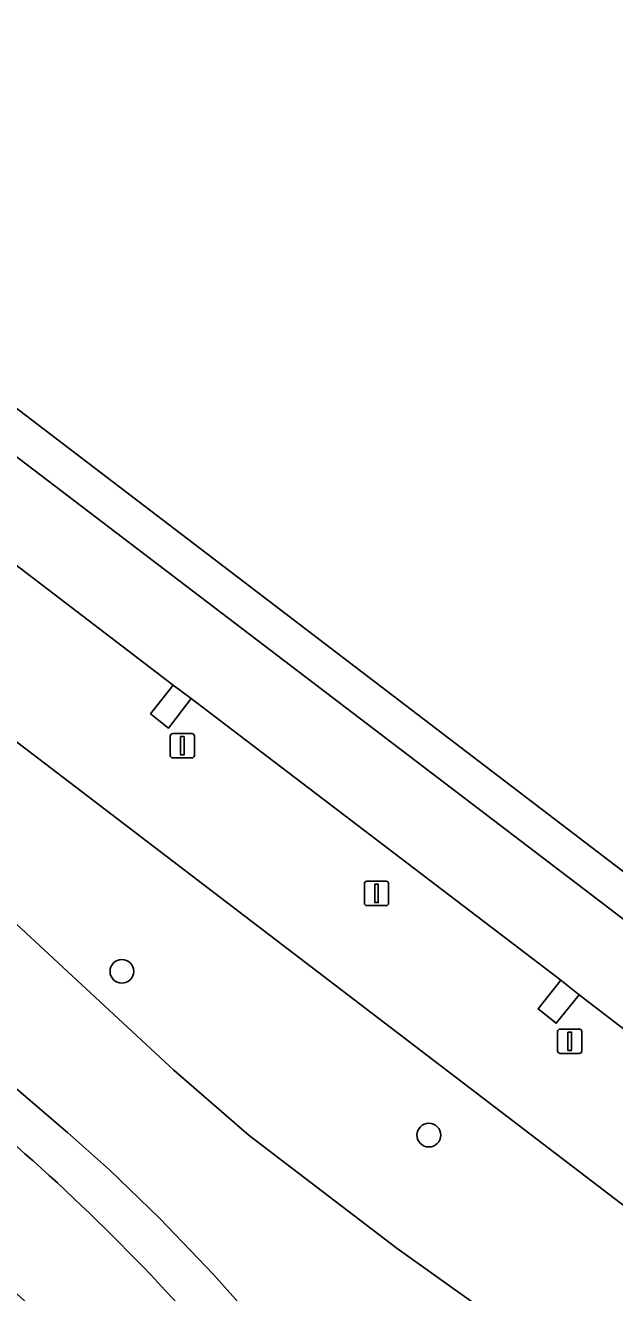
# Model space of a CAD drawing. Extents: x 157445 to 158888, y 383061 to 384688.
# Drawn here: x 158791.7 to 158815.9, y 383865.5 to 383917.6 of the extents above; entities that cross this region are included whole.
import ezdxf

# ---------------------------------------------------------------- set-up
doc = ezdxf.new("R2010")
doc.units = 0
for name, color, linetype in [('IMGEO_Berm_groen', 7, 'Continuous'), ('IMGEO_Boom', 7, 'Continuous'), ('IMGEO_Lichtmast', 7, 'Continuous'), ('IMGEO_Rijbaan_lokaal_open', 7, 'Continuous'), ('IMGEO_Rijbaan_regionaal_gesloten', 7, 'Continuous')]:
    doc.layers.add(name, color=color, linetype=linetype)

msp = doc.modelspace()

# ---------------------------------------------------------------- linework, layer by layer
at = {"layer": 'IMGEO_Berm_groen'}
for points in [[(158646.74, 384004.999), (158645.703, 384003.646), (158687.181, 383968.159), (158703.439, 383955.63), (158757.791, 383913.745), (158827.197, 383860.786), (158851.178, 383841.957)], [(158718.045, 383941.66), (158738.186, 383924.925), (158751.782, 383914.377), (158762.813, 383904.622), (158779.506, 383891.614), (158797.789, 383874.658), (158800.889, 383871.978), (158806.992, 383867.33), (158816.65, 383860.455), (158822.055, 383856.403), (158845.271, 383836.873), (158845.548, 383836.906), (158845.727, 383835.86), (158853.302, 383837.253), (158859.384, 383838.09), (158860.856, 383838.764), (158860.23, 383839.24), (158859.829, 383839.546), (158857.191, 383841.557)], [(158800.776, 383861.503), (158803.078, 383861.626), (158801.346, 383864.109), (158799.43, 383866.26), (158797.208, 383868.573), (158795.15, 383870.564), (158793.425, 383872.101), (158741.588, 383916.477), (158714.679, 383940.009)], [(158830.416, 383865.551), (158814.478, 383877.767), (158813.531, 383876.594), (158812.786, 383877.184), (158813.721, 383878.363), (158798.508, 383889.95), (158797.582, 383888.732), (158796.838, 383889.322), (158797.772, 383890.501), (158782.592, 383902.077), (158781.66, 383900.88), (158780.916, 383901.47), (158781.851, 383902.649), (158766.651, 383914.238), (158765.713, 383913.059), (158764.968, 383913.65), (158765.903, 383914.828), (158750.71, 383926.405)], [(158741.588, 383916.477), (158793.425, 383872.101), (158795.15, 383870.564), (158797.208, 383868.573), (158799.43, 383866.26), (158801.346, 383864.109), (158803.078, 383861.626), (158808.027, 383861.888), (158809.654, 383861.36), (158825.983, 383848.262), (158835.665, 383837.879), (158840.516, 383834.388), (158845.537, 383834.988), (158845.271, 383836.873), (158822.055, 383856.403), (158816.65, 383860.455), (158806.992, 383867.33), (158800.889, 383871.978), (158797.789, 383874.658), (158779.506, 383891.614), (158762.813, 383904.622)], [(158851.178, 383841.957), (158827.197, 383860.786), (158757.791, 383913.745)]]:
    msp.add_lwpolyline(points, dxfattribs=at)
for centre, radius, start, end in [((158736.793, 383809.079), 82.909, 40.7963, 50.73285), ((158765.101, 383836.205), 39.301, 36.6227, 50.8961)]:
    msp.add_arc(centre, radius, start, end, dxfattribs=at)
at = {"layer": 'IMGEO_Boom'}
for centre in [(158795.659, 383878.73), (158808.291, 383871.995)]:
    msp.add_circle(centre, 0.489, dxfattribs=at)
at = {"layer": 'IMGEO_Lichtmast'}
for p, q in [((158797.65, 383887.608), (158797.65, 383888.408)), ((158797.65, 383888.408), (158797.65, 383887.608)), ((158797.75, 383888.508), (158798.54, 383888.508)), ((158798.54, 383888.508), (158797.75, 383888.508)), ((158798.64, 383888.408), (158798.64, 383887.608)), ((158798.64, 383887.608), (158798.64, 383888.408)), ((158798.54, 383887.508), (158797.75, 383887.508)), ((158797.75, 383887.508), (158798.54, 383887.508)), ((158805.641, 383881.534), (158805.641, 383882.334)), ((158805.641, 383882.334), (158805.641, 383881.534)), ((158805.741, 383882.434), (158806.531, 383882.434)), ((158806.531, 383882.434), (158805.741, 383882.434)), ((158806.631, 383882.334), (158806.631, 383881.534)), ((158806.631, 383881.534), (158806.631, 383882.334)), ((158806.531, 383881.434), (158805.741, 383881.434)), ((158805.741, 383881.434), (158806.531, 383881.434)), ((158813.592, 383875.452), (158813.592, 383876.252)), ((158813.592, 383876.252), (158813.592, 383875.452)), ((158813.692, 383876.352), (158814.482, 383876.352)), ((158814.482, 383876.352), (158813.692, 383876.352)), ((158814.582, 383876.252), (158814.582, 383875.452)), ((158814.582, 383875.452), (158814.582, 383876.252)), ((158814.482, 383875.352), (158813.692, 383875.352)), ((158813.692, 383875.352), (158814.482, 383875.352))]:
    msp.add_line(p, q, dxfattribs=at)
for points in [[(158798.07, 383888.383), (158798.22, 383888.383), (158798.22, 383887.633), (158798.07, 383887.633), (158798.07, 383888.383)], [(158806.061, 383882.309), (158806.211, 383882.309), (158806.211, 383881.559), (158806.061, 383881.559), (158806.061, 383882.309)], [(158814.012, 383876.227), (158814.162, 383876.227), (158814.162, 383875.477), (158814.012, 383875.477), (158814.012, 383876.227)]]:
    msp.add_lwpolyline(points, dxfattribs=at)
for centre, start, end in [((158797.75, 383888.408), 90, 180), ((158797.75, 383888.408), 90, 180), ((158798.54, 383888.408), 0, 90), ((158798.54, 383888.408), 360, 90), ((158797.75, 383887.608), 180, 270), ((158797.75, 383887.608), 180, 270), ((158798.54, 383887.608), 270, 0), ((158798.54, 383887.608), 270, 0), ((158805.741, 383882.334), 90, 180), ((158805.741, 383882.334), 90, 180), ((158806.531, 383882.334), 0, 90), ((158806.531, 383882.334), 360, 90), ((158805.741, 383881.534), 180, 270), ((158805.741, 383881.534), 180, 270), ((158806.531, 383881.534), 270, 0), ((158806.531, 383881.534), 270, 0), ((158813.692, 383876.252), 90, 180), ((158813.692, 383876.252), 90, 180), ((158814.482, 383876.252), 0, 90), ((158814.482, 383876.252), 360, 90), ((158813.692, 383875.452), 180, 270), ((158813.692, 383875.452), 180, 270), ((158814.482, 383875.452), 270, 0), ((158814.482, 383875.452), 270, 0)]:
    msp.add_arc(centre, 0.1, start, end, dxfattribs=at)
at = {"layer": 'IMGEO_Rijbaan_lokaal_open'}
for points in [[(158798.508, 383889.95), (158797.772, 383890.501), (158796.838, 383889.322), (158797.582, 383888.732)], [(158814.478, 383877.767), (158813.721, 383878.363), (158812.786, 383877.184), (158813.531, 383876.594)]]:
    msp.add_lwpolyline(points, close=True, dxfattribs=at)
at = {"layer": 'IMGEO_Rijbaan_regionaal_gesloten'}
msp.add_lwpolyline([(158868.176, 383843.253), (158785.821, 383906.07), (158729.784, 383948.814), (158647.356, 384011.687), (158597.855, 384049.125), (158596.641, 384048.238), (158664.84, 383996.262), (158694.763, 383973.599), (158726.719, 383949.16), (158748.405, 383932.576), (158815.5, 383881.483), (158866.497, 383842.464)], close=True, dxfattribs=at)
msp.add_lwpolyline([(158736.346, 383937.332), (158749.959, 383926.982), (158750.71, 383926.405), (158765.903, 383914.828), (158766.651, 383914.238), (158781.851, 383902.649), (158782.592, 383902.077), (158797.772, 383890.501), (158798.508, 383889.95), (158813.721, 383878.363), (158814.478, 383877.767), (158830.416, 383865.551), (158831.177, 383864.989), (158846.373, 383853.407), (158847.117, 383852.827), (158862.742, 383840.942), (158862.939, 383840.792), (158865.914, 383842.19), (158866.497, 383842.464), (158815.5, 383881.483), (158748.405, 383932.576), (158726.719, 383949.16)], dxfattribs=at)
for centre, radius, start, end in [((158736.793, 383809.079), 82.909, 40.7963, 50.73285), ((158765.101, 383836.205), 39.301, 36.6227, 50.8961)]:
    msp.add_arc(centre, radius, start, end, dxfattribs=at)

doc.saveas('drawing.dxf')
